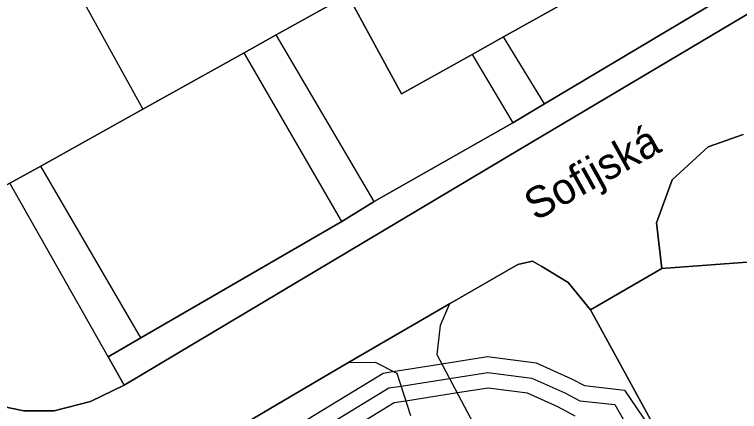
# Model space of a CAD drawing. Extents: x -262715 to -259381, y -1237238 to -1231182.
# Drawn here: x -261646.8 to -261600.29, y -1236120.03 to -1236094.55 of the extents above; entities that cross this region are included whole.
import ezdxf

# ---------------------------------------------------------------- set-up
doc = ezdxf.new("R2010")
doc.units = 0
for name, color, linetype in [('body_kn', 7, 'Continuous'), ('kladpar_hranice', 7, 'Continuous'), ('kladpar_plochy', 7, 'Continuous'), ('popisy', 7, 'Continuous'), ('tarchy_linie', 7, 'Continuous'), ('zappar_hrandruhpozemk', 7, 'Continuous')]:
    doc.layers.add(name, color=color, linetype=linetype)

msp = doc.modelspace()

# ---------------------------------------------------------------- linework, layer by layer
at = {"layer": 'body_kn'}
for p, q in [((-261630.02, -1236095.86), (-261630.02, -1236095.86)), ((-261615.44, -1236095.98), (-261615.44, -1236095.98)), ((-261632.07, -1236097), (-261632.07, -1236097)), ((-261617.45, -1236097.11), (-261617.45, -1236097.11)), ((-261617.45, -1236097.11), (-261617.45, -1236097.11)), ((-261621.98, -1236099.64), (-261621.98, -1236099.64)), ((-261612.79, -1236100.28), (-261612.79, -1236100.28)), ((-261612.79, -1236100.28), (-261612.79, -1236100.28)), ((-261638.57, -1236100.63), (-261638.57, -1236100.63)), ((-261614.83, -1236101.51), (-261614.83, -1236101.51)), ((-261614.29, -1236103.16), (-261614.29, -1236103.16)), ((-261602.3, -1236103.05), (-261602.3, -1236103.05)), ((-261645.12, -1236104.28), (-261645.12, -1236104.28)), ((-261604.61, -1236105.16), (-261604.61, -1236105.16)), ((-261623.73, -1236106.56), (-261623.73, -1236106.56)), ((-261623.73, -1236106.56), (-261623.73, -1236106.56)), ((-261625.81, -1236107.84), (-261625.81, -1236107.84)), ((-261625.81, -1236107.84), (-261625.81, -1236107.84)), ((-261605.61, -1236107.92), (-261605.61, -1236107.92)), ((-261614.52, -1236110.6), (-261614.52, -1236110.6)), ((-261613.56, -1236110.39), (-261613.56, -1236110.39)), ((-261612.96, -1236110.73), (-261612.96, -1236110.73)), ((-261605.28, -1236110.85), (-261605.28, -1236110.85)), ((-261611.29, -1236111.76), (-261611.29, -1236111.76)), ((-261618.89, -1236113.12), (-261618.89, -1236113.12)), ((-261618.89, -1236113.12), (-261618.89, -1236113.12)), ((-261609.84, -1236113.5), (-261609.84, -1236113.5)), ((-261619.49, -1236114.51), (-261619.49, -1236114.51)), ((-261638.7, -1236115.31), (-261638.7, -1236115.31)), ((-261638.7, -1236115.31), (-261638.7, -1236115.31)), ((-261640.79, -1236116.53), (-261640.79, -1236116.53)), ((-261640.79, -1236116.53), (-261640.79, -1236116.53)), ((-261619.71, -1236116.37), (-261619.71, -1236116.37)), ((-261616.45, -1236116.51), (-261616.45, -1236116.51)), ((-261625.42, -1236116.9), (-261625.42, -1236116.9)), ((-261623.65, -1236116.88), (-261623.65, -1236116.88)), ((-261619.39, -1236116.97), (-261619.39, -1236116.97)), ((-261613.34, -1236116.91), (-261613.34, -1236116.91)), ((-261623.14, -1236117.56), (-261623.14, -1236117.56)), ((-261622.52, -1236117.47), (-261622.52, -1236117.47)), ((-261622.26, -1236117.6), (-261622.26, -1236117.6)), ((-261616.43, -1236117.52), (-261616.43, -1236117.52)), ((-261618.89, -1236117.91), (-261618.89, -1236117.91)), ((-261613.61, -1236117.88), (-261613.61, -1236117.88)), ((-261611.06, -1236117.93), (-261611.06, -1236117.93)), ((-261639.77, -1236118.33), (-261639.77, -1236118.33)), ((-261622.79, -1236118.52), (-261622.79, -1236118.52)), ((-261622, -1236118.4), (-261622, -1236118.4)), ((-261616.42, -1236118.53), (-261616.42, -1236118.53)), ((-261610.24, -1236118.37), (-261610.24, -1236118.37)), ((-261618.39, -1236118.84), (-261618.39, -1236118.84)), ((-261613.89, -1236118.86), (-261613.89, -1236118.86)), ((-261611.5, -1236118.83), (-261611.5, -1236118.83)), ((-261607.67, -1236118.65), (-261607.67, -1236118.65)), ((-261641.93, -1236119.39), (-261641.93, -1236119.39)), ((-261622.44, -1236119.48), (-261622.44, -1236119.48)), ((-261621.69, -1236119.36), (-261621.69, -1236119.36)), ((-261610.54, -1236119.34), (-261610.54, -1236119.34)), ((-261611.94, -1236119.73), (-261611.94, -1236119.73)), ((-261608.28, -1236119.59), (-261608.28, -1236119.59)), ((-261646.19, -1236119.98), (-261646.19, -1236119.98)), ((-261644.26, -1236119.99), (-261644.26, -1236119.99))]:
    msp.add_line(p, q, dxfattribs=at)
at = {"layer": 'kladpar_hranice'}
for points in [[(-261643.83, -1236131.3), (-261651.87, -1236117.13), (-261650.02, -1236118.71), (-261648.18, -1236119.58), (-261646.19, -1236119.98), (-261644.26, -1236119.99), (-261641.93, -1236119.39), (-261639.77, -1236118.33), (-261614.29, -1236103.16), (-261580.3, -1236082.93), (-261576.34, -1236080.15), (-261575.28, -1236078.84), (-261574.98, -1236076.27), (-261575.25, -1236075.04), (-261576.45, -1236072.28), (-261600.64, -1236028.98), (-261603.25, -1236024.32)], [(-261602.6, -1236074.32), (-261597.99, -1236082.53), (-261596.41, -1236085.34), (-261601, -1236087.9), (-261603.17, -1236089.12), (-261608.83, -1236092.29), (-261615.44, -1236095.98), (-261617.45, -1236097.11), (-261621.98, -1236099.64), (-261625.42, -1236093.29), (-261628.33, -1236088.72), (-261624.45, -1236086.61), (-261625.32, -1236085.07), (-261622.3, -1236083.38), (-261621.44, -1236084.91), (-261615.24, -1236081.42), (-261609.28, -1236078.07), (-261610.14, -1236076.56), (-261607.12, -1236074.88), (-261606.28, -1236076.38), (-261602.6, -1236074.32)], [(-261631.74, -1236082.62), (-261628.33, -1236088.72), (-261625.42, -1236093.29), (-261630.02, -1236095.86), (-261632.07, -1236097), (-261638.57, -1236100.63), (-261645.12, -1236104.28), (-261647.09, -1236105.38), (-261651.38, -1236107.78), (-261657.48, -1236096.64), (-261653.79, -1236094.63), (-261654.63, -1236093.09), (-261651.58, -1236091.43), (-261650.74, -1236092.97), (-261644.61, -1236089.63), (-261638.49, -1236086.3), (-261639.33, -1236084.76), (-261636.28, -1236083.09), (-261635.44, -1236084.63), (-261631.74, -1236082.62)], [(-261580.3, -1236082.93), (-261614.29, -1236103.16), (-261639.77, -1236118.33), (-261640.79, -1236116.53), (-261638.7, -1236115.31), (-261625.81, -1236107.84), (-261623.73, -1236106.56), (-261614.83, -1236101.51), (-261612.79, -1236100.28), (-261600.77, -1236093.1)], [(-261600.77, -1236093.1), (-261612.79, -1236100.28), (-261614.83, -1236101.51), (-261623.73, -1236106.56), (-261625.81, -1236107.84), (-261638.7, -1236115.31), (-261640.79, -1236116.53), (-261639.77, -1236118.33), (-261641.93, -1236119.39), (-261644.26, -1236119.99), (-261646.19, -1236119.98), (-261648.18, -1236119.58), (-261650.02, -1236118.71), (-261651.87, -1236117.13), (-261654.93, -1236111.8), (-261662.09, -1236098.99), (-261664.97, -1236086.04)], [(-261654.63, -1236093.09), (-261653.79, -1236094.63), (-261657.48, -1236096.64), (-261651.38, -1236107.78), (-261647.09, -1236105.38), (-261645.12, -1236104.28), (-261638.57, -1236100.63), (-261632.07, -1236097), (-261630.02, -1236095.86), (-261625.42, -1236093.29), (-261621.98, -1236099.64), (-261617.45, -1236097.11), (-261615.44, -1236095.98), (-261608.83, -1236092.29)], [(-261600.06, -1236102.25), (-261602.3, -1236103.05), (-261604.61, -1236105.16), (-261605.61, -1236107.92), (-261605.28, -1236110.85), (-261609.84, -1236113.5), (-261611.29, -1236111.76), (-261612.96, -1236110.73), (-261613.56, -1236110.39), (-261614.52, -1236110.6), (-261618.89, -1236113.12), (-261625.42, -1236116.9), (-261632.29, -1236120.95), (-261636.62, -1236123.48), (-261638.97, -1236124.87), (-261640.42, -1236126.38), (-261641.56, -1236127.89), (-261642.19, -1236130.02), (-261642.5, -1236132.04), (-261642.49, -1236132.07)], [(-261599.51, -1236110.43), (-261605.28, -1236110.85), (-261605.61, -1236107.92), (-261604.61, -1236105.16), (-261602.3, -1236103.05), (-261600.06, -1236102.25)], [(-261642.49, -1236132.07), (-261642.5, -1236132.04), (-261642.19, -1236130.02), (-261641.56, -1236127.89), (-261640.42, -1236126.38), (-261638.97, -1236124.87), (-261636.62, -1236123.48), (-261632.29, -1236120.95), (-261625.42, -1236116.9), (-261618.89, -1236113.12), (-261614.52, -1236110.6), (-261613.56, -1236110.39), (-261612.96, -1236110.73), (-261611.29, -1236111.76), (-261609.84, -1236113.5)], [(-261599.51, -1236110.43), (-261582.22, -1236140.83), (-261588.91, -1236144.43), (-261586.81, -1236148.6), (-261589.77, -1236150.22), (-261609.84, -1236113.5), (-261605.28, -1236110.85), (-261599.51, -1236110.43)], [(-261609.84, -1236113.5), (-261589.77, -1236150.22), (-261600.52, -1236156.2)]]:
    msp.add_lwpolyline(points, dxfattribs=at)
at = {"layer": 'kladpar_plochy'}
for p, q in [((-261618.89, -1236113.12), (-261614.52, -1236110.6)), ((-261614.52, -1236110.6), (-261613.56, -1236110.39)), ((-261613.56, -1236110.39), (-261612.96, -1236110.73)), ((-261612.96, -1236110.73), (-261611.29, -1236111.76)), ((-261611.29, -1236111.76), (-261609.84, -1236113.5)), ((-261625.42, -1236116.9), (-261618.89, -1236113.12)), ((-261609.84, -1236113.5), (-261589.77, -1236150.22)), ((-261632.29, -1236120.95), (-261625.42, -1236116.9))]:
    msp.add_line(p, q, dxfattribs=at)
for points in [[(-261602.6, -1236074.32), (-261597.99, -1236082.53), (-261596.41, -1236085.34), (-261601, -1236087.9), (-261603.17, -1236089.12), (-261608.83, -1236092.29), (-261615.44, -1236095.98), (-261617.45, -1236097.11), (-261621.98, -1236099.64), (-261625.42, -1236093.29), (-261628.33, -1236088.72), (-261624.45, -1236086.61), (-261625.32, -1236085.07), (-261622.3, -1236083.38), (-261621.44, -1236084.91), (-261615.24, -1236081.42), (-261609.28, -1236078.07), (-261610.14, -1236076.56), (-261607.12, -1236074.88), (-261606.28, -1236076.38)], [(-261631.74, -1236082.62), (-261628.33, -1236088.72), (-261625.42, -1236093.29), (-261630.02, -1236095.86), (-261632.07, -1236097), (-261638.57, -1236100.63), (-261645.12, -1236104.28), (-261647.09, -1236105.38), (-261651.38, -1236107.78), (-261657.48, -1236096.64), (-261653.79, -1236094.63), (-261654.63, -1236093.09), (-261651.58, -1236091.43), (-261650.74, -1236092.97), (-261644.61, -1236089.63), (-261638.49, -1236086.3), (-261639.33, -1236084.76), (-261636.28, -1236083.09), (-261635.44, -1236084.63)], [(-261599.51, -1236110.43), (-261582.22, -1236140.83), (-261588.91, -1236144.43), (-261586.81, -1236148.6), (-261589.77, -1236150.22), (-261609.84, -1236113.5), (-261605.28, -1236110.85)]]:
    msp.add_lwpolyline(points, close=True, dxfattribs=at)
for points in [[(-261648.18, -1236119.58), (-261646.19, -1236119.98), (-261644.26, -1236119.99), (-261641.93, -1236119.39), (-261639.77, -1236118.33), (-261614.29, -1236103.16), (-261580.3, -1236082.93)], [(-261580.3, -1236082.93), (-261614.29, -1236103.16), (-261639.77, -1236118.33), (-261640.79, -1236116.53), (-261638.7, -1236115.31), (-261625.81, -1236107.84), (-261623.73, -1236106.56), (-261614.83, -1236101.51), (-261612.79, -1236100.28), (-261600.77, -1236093.1)], [(-261600.77, -1236093.1), (-261612.79, -1236100.28), (-261614.83, -1236101.51), (-261623.73, -1236106.56), (-261625.81, -1236107.84), (-261638.7, -1236115.31), (-261640.79, -1236116.53), (-261639.77, -1236118.33), (-261641.93, -1236119.39), (-261644.26, -1236119.99), (-261646.19, -1236119.98), (-261648.18, -1236119.58), (-261650.02, -1236118.71), (-261651.87, -1236117.13), (-261654.93, -1236111.8), (-261662.09, -1236098.99), (-261664.97, -1236086.04)], [(-261654.63, -1236093.09), (-261653.79, -1236094.63), (-261657.48, -1236096.64), (-261651.38, -1236107.78), (-261647.09, -1236105.38), (-261645.12, -1236104.28), (-261638.57, -1236100.63), (-261632.07, -1236097), (-261630.02, -1236095.86), (-261625.42, -1236093.29), (-261621.98, -1236099.64), (-261617.45, -1236097.11), (-261615.44, -1236095.98), (-261608.83, -1236092.29)], [(-261600.06, -1236102.25), (-261602.3, -1236103.05), (-261604.61, -1236105.16), (-261605.61, -1236107.92), (-261605.28, -1236110.85), (-261609.84, -1236113.5), (-261611.29, -1236111.76), (-261612.96, -1236110.73), (-261613.56, -1236110.39), (-261614.52, -1236110.6), (-261618.89, -1236113.12), (-261625.42, -1236116.9), (-261632.29, -1236120.95), (-261636.62, -1236123.48), (-261638.97, -1236124.87), (-261640.42, -1236126.38), (-261641.56, -1236127.89), (-261642.19, -1236130.02), (-261642.5, -1236132.04), (-261642.49, -1236132.07), (-261643.83, -1236131.3), (-261651.87, -1236117.13)], [(-261599.51, -1236110.43), (-261605.28, -1236110.85), (-261605.61, -1236107.92), (-261604.61, -1236105.16), (-261602.3, -1236103.05), (-261600.06, -1236102.25)]]:
    msp.add_lwpolyline(points, dxfattribs=at)
at = {"layer": 'tarchy_linie'}
for points in [[(-261631.4, -1236122.6), (-261623.14, -1236117.56), (-261622.52, -1236117.47), (-261619.39, -1236116.97), (-261616.45, -1236116.51), (-261613.34, -1236116.91), (-261611.06, -1236117.93), (-261610.24, -1236118.37), (-261607.67, -1236118.65), (-261604.5, -1236123.33)], [(-261629.01, -1236138.64), (-261630.21, -1236136.61), (-261632.58, -1236136.52), (-261632.76, -1236136.19), (-261634.4, -1236133.24), (-261635.54, -1236131.2), (-261637.58, -1236127.54), (-261635.25, -1236126.13), (-261630.92, -1236123.48), (-261622.79, -1236118.52), (-261622, -1236118.4), (-261618.89, -1236117.91), (-261616.43, -1236117.52), (-261613.61, -1236117.88), (-261611.5, -1236118.83), (-261610.54, -1236119.34), (-261608.28, -1236119.59), (-261607.56, -1236120.87), (-261607.8, -1236121.36), (-261606.9, -1236121.59), (-261605.92, -1236123.03), (-261607.72, -1236124.15), (-261608.17, -1236125.88)], [(-261610.84, -1236120.32), (-261611.94, -1236119.73), (-261613.89, -1236118.86), (-261616.42, -1236118.53), (-261618.39, -1236118.84), (-261621.69, -1236119.36), (-261622.44, -1236119.48), (-261630.45, -1236124.37)]]:
    msp.add_lwpolyline(points, dxfattribs=at)
at = {"layer": 'zappar_hrandruhpozemk'}
for p, q in [((-261644.61, -1236089.63), (-261638.57, -1236100.63)), ((-261623.73, -1236106.56), (-261630.02, -1236095.86)), ((-261612.79, -1236100.28), (-261615.44, -1236095.98)), ((-261625.81, -1236107.84), (-261632.07, -1236097)), ((-261617.45, -1236097.11), (-261614.83, -1236101.51)), ((-261638.7, -1236115.31), (-261645.12, -1236104.28)), ((-261640.79, -1236116.53), (-261647.09, -1236105.38)), ((-261619.71, -1236116.37), (-261609.78, -1236135.03)), ((-261621.38, -1236120.31), (-261622.26, -1236117.6))]:
    msp.add_line(p, q, dxfattribs=at)
for points in [[(-261618.89, -1236113.12), (-261619.49, -1236114.51), (-261619.71, -1236116.37)], [(-261622.26, -1236117.6), (-261623.65, -1236116.88), (-261625.42, -1236116.9)]]:
    msp.add_lwpolyline(points, dxfattribs=at)

# ---------------------------------------------------------------- texts
at = {"layer": 'popisy'}
msp.add_text('Sofijská', height=2, rotation=29, dxfattribs=at).set_placement((-261613.374, -1236107.835))

doc.saveas('drawing.dxf')
